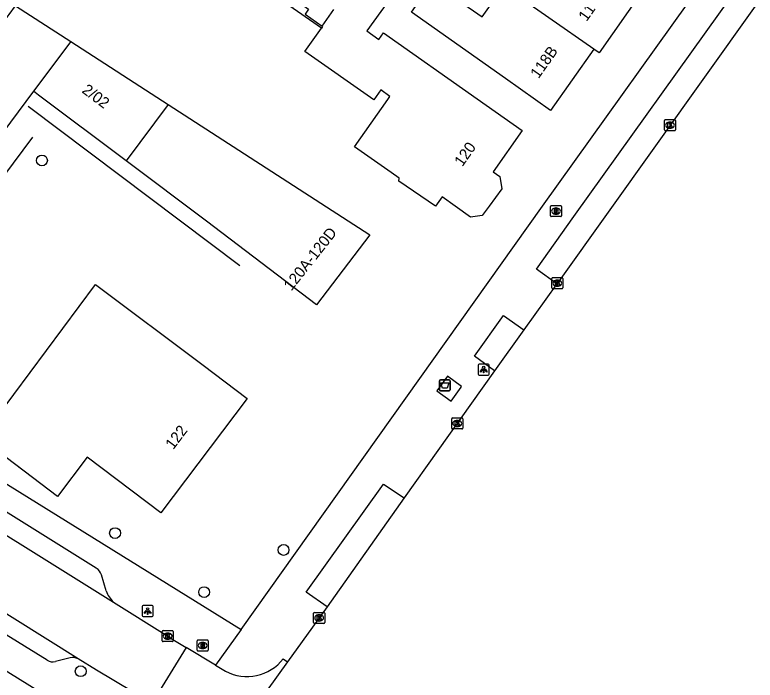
# Model space of a CAD drawing. Extents: x 160107 to 160928, y 382056 to 382918.
# Drawn here: x 160660.5 to 160727.5, y 382457.1 to 382517.3 of the extents above; entities that cross this region are included whole.
import ezdxf

# ---------------------------------------------------------------- set-up
doc = ezdxf.new("R2010")
doc.units = 0
for name, color, linetype in [('IMGEO_Afval_apart_plaats', 7, 'Continuous'), ('IMGEO_Boom', 7, 'Continuous'), ('IMGEO_Brandkraan', 7, 'Continuous'), ('IMGEO_Kolk', 7, 'Continuous'), ('IMGEO_Lichtpunt', 7, 'Continuous'), ('IMGEO_Lijnafwatering', 7, 'Continuous'), ('IMGEO_Muur', 7, 'Continuous'), ('IMGEO_Pand', 7, 'Continuous'), ('IMGEO_Pand_nummerreeks', 7, 'Continuous'), ('IMGEO_Rijbaan_lokaal_gesloten', 7, 'Continuous'), ('IMGEO_Rijbaan_lokaal_open', 7, 'Continuous'), ('IMGEO_Rioolput', 7, 'Continuous'), ('IMGEO_Voetpad_gesloten', 7, 'Continuous'), ('IMGEO_Voetpad_open', 7, 'Continuous')]:
    doc.layers.add(name, color=color, linetype=linetype)

msp = doc.modelspace()

# ---------------------------------------------------------------- linework, layer by layer
at = {"layer": 'IMGEO_Afval_apart_plaats'}
for p, q in [((160698.886, 382483.396), (160698.886, 382484.196)), ((160698.886, 382484.196), (160698.886, 382483.396)), ((160698.986, 382484.296), (160699.776, 382484.296)), ((160699.776, 382484.296), (160698.986, 382484.296)), ((160699.876, 382484.196), (160699.876, 382483.396)), ((160699.876, 382483.396), (160699.876, 382484.196)), ((160699.776, 382483.296), (160698.986, 382483.296)), ((160698.986, 382483.296), (160699.776, 382483.296))]:
    msp.add_line(p, q, dxfattribs=at)
msp.add_lwpolyline([(160699.029, 382484.01), (160699.733, 382484.01), (160699.584, 382483.54), (160699.178, 382483.54), (160699.029, 382484.01)], dxfattribs=at)
for centre, start, end in [((160698.986, 382484.196), 90, 180), ((160698.986, 382484.196), 90, 180), ((160699.776, 382484.196), 0, 90), ((160699.776, 382484.196), 360, 90), ((160698.986, 382483.396), 180, 270), ((160698.986, 382483.396), 180, 270), ((160699.776, 382483.396), 270, 0), ((160699.776, 382483.396), 270, 0)]:
    msp.add_arc(centre, 0.1, start, end, dxfattribs=at)
at = {"layer": 'IMGEO_Boom'}
for centre in [(160662.91, 382504.15), (160669.528, 382470.423), (160684.784, 382468.896), (160677.592, 382465.08), (160666.42, 382457.916)]:
    msp.add_circle(centre, 0.489, dxfattribs=at)
at = {"layer": 'IMGEO_Brandkraan'}
for p, q in [((160708.944, 382499.143), (160708.944, 382499.995)), ((160709.019, 382500.069), (160709.871, 382500.069)), ((160709.945, 382499.995), (160709.945, 382499.143)), ((160709.455, 382499.289), (160709.43, 382499.289)), ((160709.432, 382499.849), (160709.457, 382499.849)), ((160709.871, 382499.069), (160709.019, 382499.069))]:
    msp.add_line(p, q, dxfattribs=at)
for points in [[(160708.944, 382499.143), (160708.944, 382499.995)], [(160709.019, 382500.069), (160709.871, 382500.069)], [(160709.945, 382499.995), (160709.945, 382499.143)], [(160709.292, 382499.769), (160709.292, 382499.369), (160709.505, 382499.369)], [(160709.523, 382499.769), (160709.292, 382499.769)], [(160709.471, 382499.688), (160709.417, 382499.688), (160709.417, 382499.612)], [(160709.417, 382499.612), (160709.47, 382499.612)], [(160709.479, 382499.536), (160709.417, 382499.536), (160709.417, 382499.455)], [(160709.417, 382499.455), (160709.479, 382499.455)], [(160709.871, 382499.069), (160709.019, 382499.069)]]:
    msp.add_lwpolyline(points, dxfattribs=at)
for centre, radius, start, end in [((160709.021, 382499.993), 0.0765, 91.55205, 178.44795), ((160709.021, 382499.993), 0.0765, 91.55205, 178.44795), ((160709.869, 382499.993), 0.0765, 1.55205, 88.44795), ((160709.869, 382499.993), 0.0765, 1.55205, 88.44795), ((160709.472, 382499.65), 0.0379, 267.82845, 90.93552), ((160709.48, 382499.495), 0.0404, 269.87594, 90.50774), ((160709.511, 382499.62), 0.251, 268.66757, 293.53466), ((160709.527, 382499.624), 0.145, 59.4692, 91.53667), ((160709.552, 382499.671), 0.0922, 285.51372, 58.15012), ((160709.557, 382499.479), 0.105, 301.31148, 78.98903), ((160709.021, 382499.145), 0.0765, 181.55205, 268.44795), ((160709.021, 382499.145), 0.0765, 181.55205, 268.44795), ((160709.869, 382499.145), 0.0765, 271.55205, 358.44795), ((160709.869, 382499.145), 0.0765, 271.55205, 358.44795)]:
    msp.add_arc(centre, radius, start, end, dxfattribs=at)
for centre, major_axis, ratio, start_param, end_param in [((160709.431, 382499.569), (-0.387, 0.002), 0.722429, 4.712389, 7.853982), ((160709.456, 382499.569), (-0.39, 0.002), 0.717154, 1.570796, 4.712389)]:
    msp.add_ellipse(centre, major_axis=major_axis, ratio=ratio, start_param=start_param, end_param=end_param, dxfattribs=at)
at = {"layer": 'IMGEO_Kolk'}
for p, q in [((160719.264, 382506.919), (160719.264, 382507.771)), ((160719.339, 382507.845), (160720.191, 382507.845)), ((160719.752, 382507.625), (160719.777, 382507.625)), ((160720.265, 382507.771), (160720.265, 382506.919)), ((160720.191, 382506.845), (160719.339, 382506.845)), ((160719.775, 382507.065), (160719.75, 382507.065)), ((160709.069, 382492.618), (160709.069, 382493.47)), ((160709.144, 382493.544), (160709.996, 382493.544)), ((160709.557, 382493.324), (160709.582, 382493.324)), ((160710.07, 382493.47), (160710.07, 382492.618)), ((160709.58, 382492.764), (160709.555, 382492.764)), ((160709.996, 382492.544), (160709.144, 382492.544)), ((160700.007, 382479.92), (160700.007, 382480.772)), ((160700.082, 382480.846), (160700.934, 382480.846)), ((160700.495, 382480.626), (160700.52, 382480.626)), ((160701.008, 382480.772), (160701.008, 382479.92)), ((160700.518, 382480.066), (160700.493, 382480.066)), ((160700.934, 382479.846), (160700.082, 382479.846)), ((160687.504, 382462.315), (160687.504, 382463.167)), ((160687.579, 382463.241), (160688.431, 382463.241)), ((160688.505, 382463.167), (160688.505, 382462.315)), ((160688.015, 382462.461), (160687.99, 382462.461)), ((160687.992, 382463.021), (160688.017, 382463.021)), ((160688.431, 382462.241), (160687.579, 382462.241)), ((160673.794, 382460.67), (160673.794, 382461.522)), ((160673.869, 382461.596), (160674.721, 382461.596)), ((160674.282, 382461.376), (160674.307, 382461.376)), ((160674.795, 382461.522), (160674.795, 382460.67)), ((160674.721, 382460.596), (160673.869, 382460.596)), ((160674.305, 382460.816), (160674.28, 382460.816))]:
    msp.add_line(p, q, dxfattribs=at)
for points in [[(160719.264, 382506.919), (160719.264, 382507.771)], [(160719.339, 382507.845), (160720.191, 382507.845)], [(160719.585, 382507.545), (160719.708, 382507.545), (160719.708, 382507.394), (160719.838, 382507.545), (160720.002, 382507.545), (160719.856, 382507.394), (160720.009, 382507.145), (160719.857, 382507.145), (160719.772, 382507.309), (160719.708, 382507.242), (160719.708, 382507.145), (160719.585, 382507.145), (160719.585, 382507.545)], [(160720.265, 382507.771), (160720.265, 382506.919)], [(160720.191, 382506.845), (160719.339, 382506.845)], [(160709.069, 382492.618), (160709.069, 382493.47)], [(160709.144, 382493.544), (160709.996, 382493.544)], [(160710.07, 382493.47), (160710.07, 382492.618)], [(160709.39, 382493.244), (160709.513, 382493.244), (160709.513, 382493.093), (160709.643, 382493.244), (160709.807, 382493.244), (160709.661, 382493.093), (160709.814, 382492.844), (160709.662, 382492.844), (160709.577, 382493.008), (160709.513, 382492.941), (160709.513, 382492.844), (160709.39, 382492.844), (160709.39, 382493.244)], [(160709.996, 382492.544), (160709.144, 382492.544)], [(160700.007, 382479.92), (160700.007, 382480.772)], [(160700.082, 382480.846), (160700.934, 382480.846)], [(160700.328, 382480.546), (160700.451, 382480.546), (160700.451, 382480.395), (160700.581, 382480.546), (160700.745, 382480.546), (160700.599, 382480.395), (160700.752, 382480.146), (160700.6, 382480.146), (160700.515, 382480.31), (160700.451, 382480.243), (160700.451, 382480.146), (160700.328, 382480.146), (160700.328, 382480.546)], [(160701.008, 382480.772), (160701.008, 382479.92)], [(160700.934, 382479.846), (160700.082, 382479.846)], [(160687.504, 382462.315), (160687.504, 382463.167)], [(160687.579, 382463.241), (160688.431, 382463.241)], [(160688.505, 382463.167), (160688.505, 382462.315)], [(160687.825, 382462.941), (160687.948, 382462.941), (160687.948, 382462.79), (160688.078, 382462.941), (160688.242, 382462.941), (160688.096, 382462.79), (160688.249, 382462.541), (160688.097, 382462.541), (160688.012, 382462.705), (160687.948, 382462.638), (160687.948, 382462.541), (160687.825, 382462.541), (160687.825, 382462.941)], [(160688.431, 382462.241), (160687.579, 382462.241)], [(160673.794, 382460.67), (160673.794, 382461.522)], [(160673.869, 382461.596), (160674.721, 382461.596)], [(160674.115, 382461.296), (160674.238, 382461.296), (160674.238, 382461.145), (160674.368, 382461.296), (160674.532, 382461.296), (160674.386, 382461.145), (160674.539, 382460.896), (160674.387, 382460.896), (160674.302, 382461.06), (160674.238, 382460.993), (160674.238, 382460.896), (160674.115, 382460.896), (160674.115, 382461.296)], [(160674.795, 382461.522), (160674.795, 382460.67)], [(160674.721, 382460.596), (160673.869, 382460.596)]]:
    msp.add_lwpolyline(points, dxfattribs=at)
for centre, start, end in [((160719.341, 382507.769), 91.55205, 178.44795), ((160719.341, 382507.769), 91.55205, 178.44795), ((160720.189, 382507.769), 1.55205, 88.44795), ((160720.189, 382507.769), 1.55205, 88.44795), ((160719.341, 382506.921), 181.55205, 268.44795), ((160719.341, 382506.921), 181.55205, 268.44795), ((160720.189, 382506.921), 271.55205, 358.44795), ((160720.189, 382506.921), 271.55205, 358.44795), ((160709.146, 382493.468), 91.55205, 178.44795), ((160709.146, 382493.468), 91.55205, 178.44795), ((160709.994, 382493.468), 1.55205, 88.44795), ((160709.994, 382493.468), 1.55205, 88.44795), ((160709.146, 382492.62), 181.55205, 268.44795), ((160709.146, 382492.62), 181.55205, 268.44795), ((160709.994, 382492.62), 271.55205, 358.44795), ((160709.994, 382492.62), 271.55205, 358.44795), ((160700.084, 382480.77), 91.55205, 178.44795), ((160700.084, 382480.77), 91.55205, 178.44795), ((160700.932, 382480.77), 1.55205, 88.44795), ((160700.932, 382480.77), 1.55205, 88.44795), ((160700.084, 382479.922), 181.55205, 268.44795), ((160700.084, 382479.922), 181.55205, 268.44795), ((160700.932, 382479.922), 271.55205, 358.44795), ((160700.932, 382479.922), 271.55205, 358.44795), ((160687.581, 382463.165), 91.55205, 178.44795), ((160687.581, 382463.165), 91.55205, 178.44795), ((160688.429, 382463.165), 1.55205, 88.44795), ((160688.429, 382463.165), 1.55205, 88.44795), ((160687.581, 382462.317), 181.55205, 268.44795), ((160687.581, 382462.317), 181.55205, 268.44795), ((160688.429, 382462.317), 271.55205, 358.44795), ((160688.429, 382462.317), 271.55205, 358.44795), ((160673.871, 382461.52), 91.55205, 178.44795), ((160673.871, 382461.52), 91.55205, 178.44795), ((160674.719, 382461.52), 1.55205, 88.44795), ((160674.719, 382461.52), 1.55205, 88.44795), ((160673.871, 382460.672), 181.55205, 268.44795), ((160673.871, 382460.672), 181.55205, 268.44795), ((160674.719, 382460.672), 271.55205, 358.44795), ((160674.719, 382460.672), 271.55205, 358.44795)]:
    msp.add_arc(centre, 0.0765, start, end, dxfattribs=at)
for centre, major_axis, ratio, start_param, end_param in [((160719.751, 382507.345), (-0.387, 0.002), 0.722429, 4.712389, 7.853982), ((160719.776, 382507.345), (-0.39, 0.002), 0.717154, 1.570796, 4.712389), ((160709.556, 382493.044), (-0.387, 0.002), 0.722429, 4.712389, 7.853982), ((160709.581, 382493.044), (-0.39, 0.002), 0.717154, 1.570796, 4.712389), ((160700.494, 382480.346), (-0.387, 0.002), 0.722429, 4.712389, 7.853982), ((160700.519, 382480.346), (-0.39, 0.002), 0.717154, 1.570796, 4.712389), ((160687.991, 382462.741), (-0.387, 0.002), 0.722429, 4.712389, 7.853982), ((160688.016, 382462.741), (-0.39, 0.002), 0.717154, 1.570796, 4.712389), ((160674.281, 382461.096), (-0.387, 0.002), 0.722429, 4.712389, 7.853982), ((160674.306, 382461.096), (-0.39, 0.002), 0.717154, 1.570796, 4.712389)]:
    msp.add_ellipse(centre, major_axis=major_axis, ratio=ratio, start_param=start_param, end_param=end_param, dxfattribs=at)
at = {"layer": 'IMGEO_Lichtpunt'}
for p, q in [((160702.401, 382485.626), (160702.401, 382484.819)), ((160702.401, 382485.626), (160702.401, 382484.819)), ((160703.303, 382485.721), (160702.495, 382485.721)), ((160703.303, 382485.721), (160702.495, 382485.721)), ((160703.397, 382484.819), (160703.397, 382485.626)), ((160703.397, 382484.819), (160703.397, 382485.626)), ((160702.495, 382484.725), (160703.303, 382484.725)), ((160702.495, 382484.725), (160703.303, 382484.725)), ((160671.974, 382463.765), (160671.974, 382462.958)), ((160671.974, 382463.765), (160671.974, 382462.958)), ((160672.876, 382463.86), (160672.068, 382463.86)), ((160672.876, 382463.86), (160672.068, 382463.86)), ((160672.97, 382462.958), (160672.97, 382463.765)), ((160672.97, 382462.958), (160672.97, 382463.765)), ((160672.068, 382462.864), (160672.876, 382462.864)), ((160672.068, 382462.864), (160672.876, 382462.864))]:
    msp.add_line(p, q, dxfattribs=at)
for points in [[(160702.775, 382485.29), (160702.814, 382485.262), (160702.626, 382485), (160702.588, 382485.027), (160702.775, 382485.29)], [(160702.877, 382485.242), (160702.924, 382485.242), (160702.924, 382484.92), (160702.877, 382484.92), (160702.877, 382485.242)], [(160702.987, 382485.262), (160703.025, 382485.289), (160703.212, 382485.027), (160703.173, 382484.999), (160702.987, 382485.262)], [(160672.348, 382463.429), (160672.387, 382463.401), (160672.199, 382463.139), (160672.161, 382463.166), (160672.348, 382463.429)], [(160672.45, 382463.381), (160672.497, 382463.381), (160672.497, 382463.059), (160672.45, 382463.059), (160672.45, 382463.381)], [(160672.56, 382463.401), (160672.598, 382463.428), (160672.785, 382463.166), (160672.746, 382463.138), (160672.56, 382463.401)]]:
    msp.add_lwpolyline(points, dxfattribs=at)
for centre in [(160702.9, 382485.424), (160672.473, 382463.563)]:
    msp.add_circle(centre, 0.0994, dxfattribs=at)
for centre, start, end in [((160702.495, 382485.626), 90, 180), ((160702.495, 382485.626), 90, 180), ((160703.303, 382485.626), 0, 90), ((160703.303, 382485.626), 0, 90), ((160702.495, 382484.819), 180, 270), ((160702.495, 382484.819), 180, 270), ((160703.303, 382484.819), 270, 0), ((160703.303, 382484.819), 270, 360), ((160672.068, 382463.765), 90, 180), ((160672.068, 382463.765), 90, 180), ((160672.876, 382463.765), 0, 90), ((160672.876, 382463.765), 0, 90), ((160672.068, 382462.958), 180, 270), ((160672.068, 382462.958), 180, 270), ((160672.876, 382462.958), 270, 0), ((160672.876, 382462.958), 270, 360)]:
    msp.add_arc(centre, 0.0946, start, end, dxfattribs=at)
at = {"layer": 'IMGEO_Lijnafwatering'}
for points in [[(160680.837, 382494.606), (160661.775, 382508.947), (160661.648, 382509.042)], [(160654, 382495.426), (160662.091, 382506.254)]]:
    msp.add_lwpolyline(points, dxfattribs=at)
at = {"layer": 'IMGEO_Muur'}
msp.add_lwpolyline([(160688.204, 382516.11), (160682.776, 382519.93), (160682.897, 382520.102), (160685.745, 382518.098), (160686.061, 382518.548), (160687.042, 382517.857), (160686.726, 382517.407), (160688.28, 382516.313)], dxfattribs=at)
at = {"layer": 'IMGEO_Pand'}
for points in [[(160712.869, 382514.23), (160708.964, 382508.683), (160704.876, 382511.561), (160696.355, 382517.558), (160698.278, 382520.291), (160702.773, 382517.158), (160704.651, 382519.825)], [(160694.849, 382519.416), (160692.319, 382515.873), (160693.398, 382515.113), (160693.823, 382515.708), (160702.303, 382509.735), (160706.391, 382506.857), (160703.765, 382503.126), (160704.352, 382502.713), (160704.551, 382501.568), (160703.384, 382500), (160702.755, 382499.155), (160701.702, 382499.009), (160700.33, 382500), (160699.14, 382500.86), (160698.534, 382500), (160695.217, 382502.291), (160695.241, 382502.554), (160694.517, 382503.064), (160691.205, 382505.394), (160694.218, 382509.675), (160694.413, 382509.952), (160693.584, 382510.536), (160692.943, 382509.625), (160686.721, 382514.004), (160688.204, 382516.11)], [(160712.869, 382514.23), (160704.73, 382519.937), (160704.651, 382519.825)], [(160716.691, 382519.728), (160717.198, 382519.371), (160713.344, 382513.895), (160712.869, 382514.23)], [(160652.582, 382507.572), (160659.926, 382517.347), (160660.526, 382518.146), (160665.515, 382514.919)], [(160688.28, 382516.313), (160689.338, 382517.816)], [(160688.28, 382516.313), (160688.323, 382516.284), (160688.204, 382516.11)], [(160665.515, 382514.919), (160662.14, 382510.411)], [(160665.515, 382514.919), (160674.342, 382509.208)], [(160662.14, 382510.411), (160657.342, 382504.002)], [(160670.528, 382504.122), (160662.61, 382510.061), (160662.14, 382510.411)], [(160674.342, 382509.208), (160692.58, 382497.408), (160687.754, 382491.078), (160677.802, 382498.666), (160670.528, 382504.122)], [(160674.342, 382509.208), (160670.528, 382504.122)], [(160667.761, 382492.911), (160677.503, 382485.613), (160681.492, 382482.598), (160673.677, 382472.259), (160667.015, 382477.296), (160664.325, 382473.736), (160657.378, 382478.987), (160667.761, 382492.911)]]:
    msp.add_lwpolyline(points, dxfattribs=at)
at = {"layer": 'IMGEO_Rijbaan_lokaal_gesloten'}
for points in [[(160727.481, 382518.126), (160709.57, 382493.044), (160709.522, 382492.977)], [(160709.522, 382492.977), (160706.545, 382488.821)], [(160706.545, 382488.821), (160703.891, 382485.115)], [(160703.891, 382485.115), (160701.791, 382482.182), (160695.716, 382473.6)], [(160695.716, 382473.6), (160688.716, 382463.746)], [(160688.716, 382463.746), (160685.136, 382458.755)]]:
    msp.add_lwpolyline(points, dxfattribs=at)
at = {"layer": 'IMGEO_Rijbaan_lokaal_open'}
for points in [[(160631.794, 382487.669), (160634.056, 382486.236), (160669.392, 382464.183)], [(160666.192, 382459.055), (160637.252, 382477.13)], [(160669.392, 382464.183), (160674.291, 382461.096), (160674.615, 382460.895), (160675.977, 382460.059)], [(160675.977, 382460.059), (160672.822, 382454.976)], [(160678.63, 382458.467), (160675.977, 382460.059)], [(160672.822, 382454.976), (160671.139, 382456.041), (160667.848, 382458.021), (160666.192, 382459.055)], [(160685.136, 382458.755), (160676.766, 382447.127)], [(160678.63, 382458.467), (160679.527, 382457.928)], [(160684.755, 382459.046), (160685.136, 382458.755)]]:
    msp.add_lwpolyline(points, dxfattribs=at)
msp.add_arc((160681.483, 382461.564), 4.129, 241.72106, 322.42054, dxfattribs=at)
at = {"layer": 'IMGEO_Rioolput'}
for p, q in [((160676.958, 382459.821), (160676.958, 382460.673)), ((160677.033, 382460.747), (160677.885, 382460.747)), ((160677.446, 382460.527), (160677.471, 382460.527)), ((160677.959, 382460.673), (160677.959, 382459.821)), ((160677.885, 382459.747), (160677.033, 382459.747)), ((160677.469, 382459.967), (160677.444, 382459.967))]:
    msp.add_line(p, q, dxfattribs=at)
for points in [[(160676.958, 382459.821), (160676.958, 382460.673)], [(160677.033, 382460.747), (160677.885, 382460.747)], [(160677.547, 382460.445), (160677.295, 382460.447), (160677.295, 382460.047)], [(160677.959, 382460.673), (160677.959, 382459.821)], [(160677.885, 382459.747), (160677.033, 382459.747)], [(160677.295, 382460.047), (160677.419, 382460.047), (160677.419, 382460.209), (160677.43, 382460.209)], [(160677.473, 382460.366), (160677.419, 382460.366), (160677.419, 382460.285)], [(160677.419, 382460.285), (160677.471, 382460.285)], [(160677.477, 382460.18), (160677.548, 382460.047), (160677.688, 382460.047), (160677.623, 382460.173)]]:
    msp.add_lwpolyline(points, dxfattribs=at)
for centre, radius, start, end in [((160677.035, 382460.671), 0.0765, 91.55205, 178.44795), ((160677.035, 382460.671), 0.0765, 91.55205, 178.44795), ((160677.546, 382460.335), 0.109, 350.36119, 89.41601), ((160677.883, 382460.671), 0.0765, 1.55205, 88.44795), ((160677.883, 382460.671), 0.0765, 1.55205, 88.44795), ((160677.035, 382459.823), 0.0765, 181.55205, 268.44795), ((160677.035, 382459.823), 0.0765, 181.55205, 268.44795), ((160677.429, 382460.156), 0.0533, 26.02933, 88.69889), ((160677.455, 382460.474), 0.19, 274.7715, 282.96867), ((160677.479, 382460.27), 0.0964, 77.00612, 93.18647), ((160677.493, 382460.327), 0.0378, 276.66336, 79.67722), ((160677.544, 382460.335), 0.112, 277.58423, 350.98172), ((160677.528, 382460.12), 0.108, 29.51342, 73.79051), ((160677.883, 382459.823), 0.0765, 271.55205, 358.44795), ((160677.883, 382459.823), 0.0765, 271.55205, 358.44795)]:
    msp.add_arc(centre, radius, start, end, dxfattribs=at)
for centre, major_axis, ratio, start_param, end_param in [((160677.445, 382460.247), (-0.387, 0.002), 0.722429, 4.712389, 7.853982), ((160677.47, 382460.247), (-0.39, 0.002), 0.717154, 1.570796, 4.712389)]:
    msp.add_ellipse(centre, major_axis=major_axis, ratio=ratio, start_param=start_param, end_param=end_param, dxfattribs=at)
at = {"layer": 'IMGEO_Voetpad_gesloten'}
msp.add_lwpolyline([(160700.903, 382483.697), (160699.613, 382484.618), (160698.659, 382483.304), (160699.961, 382482.375), (160700.859, 382483.635), (160700.903, 382483.697)], dxfattribs=at)
at = {"layer": 'IMGEO_Voetpad_open'}
for points in [[(160680.935, 382461.701), (160708.229, 382500), (160724.312, 382522.505)], [(160709.522, 382492.977), (160707.672, 382494.31), (160711.074, 382499.081), (160725.623, 382519.443), (160727.481, 382518.126)], [(160620.525, 382499.569), (160632.911, 382491.774), (160644.968, 382483.985), (160680.935, 382461.701)], [(160703.891, 382485.115), (160702.054, 382486.446), (160704.684, 382490.107), (160706.545, 382488.821)], [(160667.829, 382467.255), (160645.589, 382481.125), (160635.377, 382487.506)], [(160688.716, 382463.746), (160686.844, 382465.065), (160693.818, 382474.859), (160695.716, 382473.6)], [(160663.389, 382458.917), (160642.736, 382471.644)], [(160668.724, 382465.192), (160668.297, 382466.64)], [(160652.296, 382462.502), (160664.677, 382454.86)], [(160680.935, 382461.701), (160678.63, 382458.467)], [(160665.478, 382459.125), (160664.127, 382458.799)]]:
    msp.add_lwpolyline(points, dxfattribs=at)
for centre, radius, start, end in [((160667.246, 382466.326), 1.097, 16.64769, 57.89281), ((160670.839, 382465.867), 2.22, 197.69125, 229.32118), ((160665.728, 382458.001), 1.151, 66.24513, 102.55619), ((160663.899, 382459.741), 0.969, 238.22838, 283.60318)]:
    msp.add_arc(centre, radius, start, end, dxfattribs=at)

# ---------------------------------------------------------------- texts
at = {"layer": 'IMGEO_Pand_nummerreeks'}
for s, rotation, p in [('118A', 54.86218, (160712.217, 382516.673)), ('118B', 54.85506, (160707.863, 382511.497)), ('2/02', 323.11577, (160666.458, 382510.355)), ('120', 54.86071, (160700.97, 382503.534)), ('120A-120D', 51.79017, (160685.487, 382492.284)), ('122', 52.91525, (160674.796, 382477.92))]:
    msp.add_text(s, height=1, rotation=rotation, dxfattribs=at).set_placement(p)

doc.saveas('drawing.dxf')
